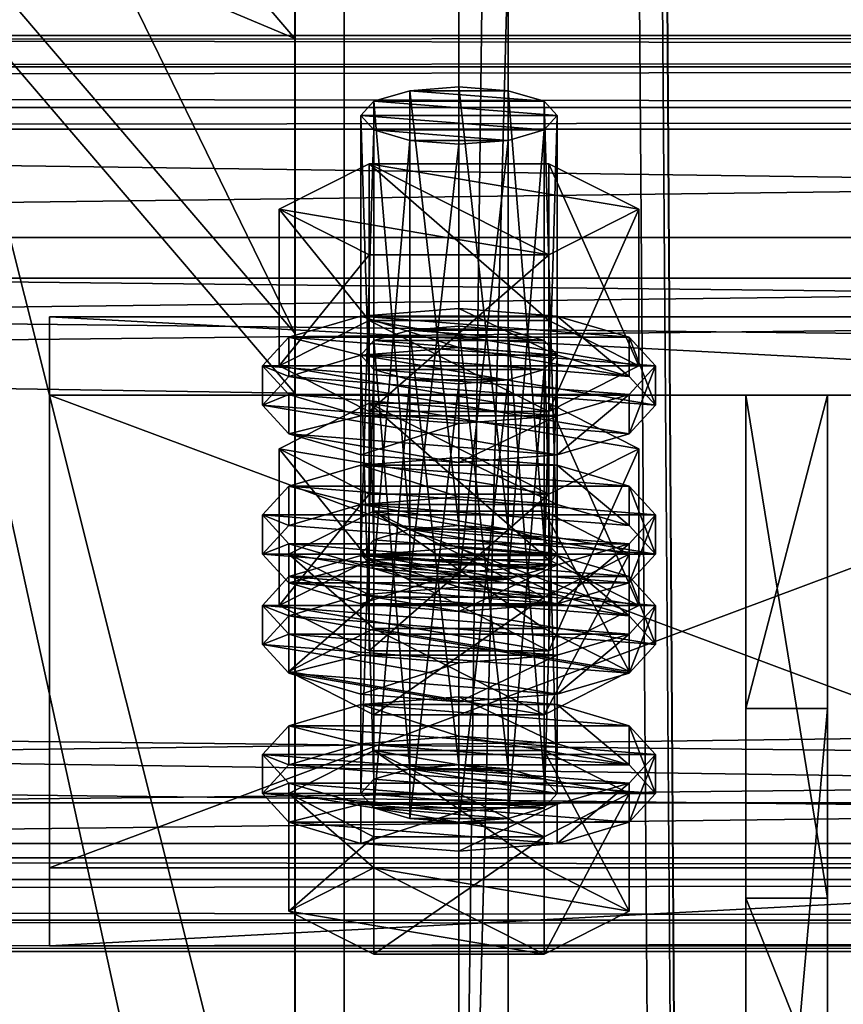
# Model space of a CAD drawing. Header units: millimetres. Extents: x 60485 to 71303, y 100 to 16900.
# Tile 613 of 656: x 65753 to 65803, y 13676 to 13736. Entities that reach past the tile are written whole.
import ezdxf

# ---------------------------------------------------------------- set-up
doc = ezdxf.new("R2010")
doc.units = ezdxf.units.MM
for name, color, linetype in [('1', 7, 'Continuous'), ('13', 7, 'Continuous'), ('3', 7, 'Continuous'), ('4', 7, 'Continuous'), ('6', 7, 'Continuous'), ('9', 7, 'Continuous')]:
    doc.layers.add(name, color=color, linetype=linetype)

msp = doc.modelspace()

# ---------------------------------------------------------------- meshes
at = {"layer": '1', "color": 7}
mesh = msp.add_polyface(dxfattribs=at)
corners = [(65802.5, 13681.998, 3995.532), (65802.5, 13712.697, 4095.944), (65797.5, 13712.697, 4095.944), (65797.5, 13681.998, 3995.532), (65802.5, 13693.568, 4101.795), (65797.5, 13693.568, 4101.795), (65802.5, 13637.109, 4019.726), (65797.5, 13637.109, 4019.726), (65802.5, 13631.259, 4000.589), (65797.5, 13631.259, 4000.589), (65802.5, 13669.511, 3988.893), (65797.5, 13669.511, 3988.893)]
mesh.append_faces([[corners[k] for k in face] for face in [(0, 2, 3, 3), (1, 5, 2, 2), (4, 7, 5, 5), (6, 9, 7, 7), (8, 11, 9, 9), (10, 3, 11, 11), (1, 6, 4, 4), (8, 0, 10, 10), (3, 9, 11, 11), (7, 2, 5, 5)]], dxfattribs={"vtx0": -1, "color": 7})
mesh.append_faces([[corners[k] for k in face] for face in [(6, 0, 8, 8), (9, 3, 7, 7)]], dxfattribs={"vtx0": -1, "vtx1": -1, "color": 7})
mesh.append_faces([[corners[k] for k in face] for face in [(6, 1, 0, 0), (7, 3, 2, 2)]], dxfattribs={"vtx0": -1, "vtx2": -1, "vtx3": -1, "color": 7})
mesh.append_faces([[corners[k] for k in face] for face in [(0, 1, 2, 2), (1, 4, 5, 5), (4, 6, 7, 7), (6, 8, 9, 9), (8, 10, 11, 11), (10, 0, 3, 3)]], dxfattribs={"vtx2": -1, "vtx3": -1, "color": 7})
at = {"layer": '13', "color": 20}
mesh = msp.add_polyface(dxfattribs=at)
corners = [(65780, 13728.019, 4058.845), (65777, 13728.254, 4059.614), (65777, 13701.478, 4067.8), (65774.804, 13728.897, 4061.714), (65774.804, 13702.12, 4069.9), (65774, 13729.774, 4064.583), (65774, 13702.997, 4072.769), (65774.804, 13730.651, 4067.452), (65774.804, 13703.874, 4075.638), (65777, 13731.293, 4069.552), (65777, 13704.516, 4077.738), (65780, 13731.528, 4070.32), (65780, 13704.751, 4078.507), (65783, 13728.254, 4059.614), (65785.196, 13728.897, 4061.714), (65786, 13729.774, 4064.583), (65785.196, 13730.651, 4067.452), (65783, 13731.293, 4069.552), (65785.485, 13721.274, 4057.247), (65774.515, 13721.274, 4057.247), (65774.515, 13711.711, 4060.171), (65769.03, 13724.052, 4066.332), (65769.03, 13714.489, 4069.256), (65774.515, 13726.829, 4075.417), (65774.515, 13717.266, 4078.341), (65785.485, 13717.266, 4078.341), (65785.485, 13711.711, 4060.171), (65769.608, 13712.735, 4063.518), (65768, 13714.489, 4069.256), (65768, 13712.098, 4069.987), (65769.608, 13710.344, 4064.249), (65769.608, 13716.243, 4074.993), (65769.608, 13713.852, 4075.724), (65774, 13717.527, 4079.194), (65774, 13715.137, 4079.925), (65780, 13717.997, 4080.731), (65780, 13715.607, 4081.462), (65774, 13711.45, 4059.317), (65786, 13711.45, 4059.317), (65790.392, 13712.735, 4063.518), (65792, 13714.489, 4069.256), (65790.392, 13716.243, 4074.993), (65790.392, 13713.852, 4075.724), (65792, 13712.098, 4069.987), (65790.392, 13710.344, 4064.249), (65777, 13713.636, 4011.798), (65783, 13713.636, 4011.798), (65774.804, 13714.278, 4013.898), (65785.196, 13714.278, 4013.898), (65774, 13715.155, 4016.767), (65786, 13715.155, 4016.767), (65774.804, 13716.032, 4019.636), (65785.196, 13716.032, 4019.636), (65777, 13716.674, 4021.736), (65783, 13716.674, 4021.736), (65780, 13716.909, 4022.505)]
mesh.append_faces([[corners[k] for k in face] for face in [(9, 12, 10, 10), (13, 1, 0, 0), (9, 17, 11, 11), (19, 22, 20, 20), (21, 24, 22, 22), (23, 25, 24, 24), (18, 21, 19, 19), (22, 26, 20, 20), (27, 29, 30, 30), (28, 32, 29, 29), (31, 34, 32, 32), (33, 36, 34, 34), (53, 54, 55, 55)]], dxfattribs={"vtx0": -1, "color": 20})
mesh.append_faces([[corners[k] for k in face] for face in [(1, 13, 3, 3), (3, 14, 5, 5), (5, 15, 7, 7), (7, 16, 9, 9), (21, 18, 23, 23), (24, 26, 22, 22), (37, 38, 27, 27), (27, 39, 28, 28), (28, 40, 31, 31), (31, 41, 33, 33), (36, 42, 34, 34), (34, 43, 32, 32), (32, 44, 29, 29), (45, 46, 47, 47), (47, 48, 49, 49), (49, 50, 51, 51), (51, 52, 53, 53)]], dxfattribs={"vtx0": -1, "vtx1": -1, "color": 20})
mesh.append_faces([[corners[k] for k in face] for face in [(0, 1, 2, 2), (1, 3, 4, 4), (3, 5, 6, 6), (5, 7, 8, 8), (7, 9, 10, 10), (9, 11, 12, 12), (18, 19, 20, 20), (19, 21, 22, 22), (21, 23, 24, 24), (27, 28, 29, 29), (28, 31, 32, 32), (31, 33, 34, 34), (33, 35, 36, 36)]], dxfattribs={"vtx2": -1, "vtx3": -1, "color": 20})
mesh = msp.add_polyface(dxfattribs=at)
corners = [(65786, 13729.774, 4064.583), (65785.196, 13728.897, 4061.714), (65785.196, 13702.12, 4069.9), (65783, 13728.254, 4059.614), (65783, 13701.478, 4067.8), (65780, 13728.019, 4058.845), (65780, 13701.243, 4067.031), (65780, 13731.528, 4070.32), (65783, 13731.293, 4069.552), (65783, 13704.516, 4077.738), (65780, 13704.751, 4078.507), (65785.196, 13730.651, 4067.452), (65785.196, 13703.874, 4075.638), (65786, 13702.997, 4072.769), (65774.804, 13728.897, 4061.714), (65774, 13729.774, 4064.583), (65774.804, 13730.651, 4067.452), (65777, 13731.293, 4069.552), (65790.97, 13724.052, 4066.332), (65785.485, 13721.274, 4057.247), (65785.485, 13711.711, 4060.171), (65790.97, 13714.489, 4069.256), (65774.515, 13711.711, 4060.171), (65774.515, 13726.829, 4075.417), (65785.485, 13726.829, 4075.417), (65785.485, 13717.266, 4078.341), (65774.515, 13717.266, 4078.341), (65792, 13714.489, 4069.256), (65790.392, 13712.735, 4063.518), (65790.392, 13710.344, 4064.249), (65792, 13712.098, 4069.987), (65780, 13717.997, 4080.731), (65786, 13717.527, 4079.194), (65786, 13715.137, 4079.925), (65780, 13715.607, 4081.462), (65790.392, 13716.243, 4074.993), (65790.392, 13713.852, 4075.724), (65769.608, 13712.735, 4063.518), (65786, 13711.45, 4059.317), (65768, 13714.489, 4069.256), (65769.608, 13716.243, 4074.993), (65774, 13717.527, 4079.194), (65774, 13715.137, 4079.925), (65769.608, 13713.852, 4075.724), (65783, 13713.636, 4011.798), (65777, 13713.636, 4011.798), (65780, 13713.401, 4011.03), (65774.804, 13714.278, 4013.898), (65785.196, 13714.278, 4013.898), (65774, 13715.155, 4016.767), (65786, 13715.155, 4016.767), (65774.804, 13716.032, 4019.636), (65785.196, 13716.032, 4019.636), (65777, 13716.674, 4021.736), (65783, 13716.674, 4021.736), (65774.515, 13712.211, 4027.602), (65790.97, 13709.433, 4018.517), (65785.485, 13712.211, 4027.602)]
mesh.append_faces([[corners[k] for k in face] for face in [(7, 9, 10, 10), (18, 20, 21, 21), (19, 22, 20, 20), (24, 21, 25, 25), (23, 18, 24, 24), (21, 26, 25, 25), (27, 29, 30, 30), (31, 33, 34, 34), (32, 36, 33, 33), (35, 30, 36, 36), (41, 32, 31, 31), (36, 34, 33, 33), (44, 45, 46, 46), (55, 56, 57, 57)]], dxfattribs={"vtx0": -1, "color": 20})
mesh.append_faces([[corners[k] for k in face] for face in [(14, 3, 1, 1), (15, 1, 0, 0), (16, 0, 11, 11), (17, 11, 8, 8), (23, 19, 18, 18), (26, 21, 20, 20), (37, 38, 28, 28), (39, 28, 27, 27), (40, 27, 35, 35), (41, 35, 32, 32), (42, 36, 30, 30), (43, 30, 29, 29), (47, 44, 48, 48), (49, 48, 50, 50), (51, 50, 52, 52), (53, 52, 54, 54)]], dxfattribs={"vtx0": -1, "vtx2": -1, "vtx3": -1, "color": 20})
mesh.append_faces([[corners[k] for k in face] for face in [(0, 1, 2, 2), (1, 3, 4, 4), (3, 5, 6, 6), (7, 8, 9, 9), (8, 11, 12, 12), (11, 0, 13, 13), (18, 19, 20, 20), (23, 24, 25, 25), (24, 18, 21, 21), (27, 28, 29, 29), (31, 32, 33, 33), (32, 35, 36, 36), (35, 27, 30, 30)]], dxfattribs={"vtx2": -1, "vtx3": -1, "color": 20})
mesh = msp.add_polyface(dxfattribs=at)
corners = [(65786, 13729.774, 4064.583), (65785.196, 13702.12, 4069.9), (65786, 13702.997, 4072.769), (65785.196, 13728.897, 4061.714), (65783, 13701.478, 4067.8), (65783, 13728.254, 4059.614), (65780, 13701.243, 4067.031), (65783, 13731.293, 4069.552), (65785.196, 13703.874, 4075.638), (65783, 13704.516, 4077.738), (65785.196, 13730.651, 4067.452), (65777, 13704.516, 4077.738), (65780, 13704.751, 4078.507), (65774, 13702.997, 4072.769), (65774.804, 13705.629, 4081.376), (65785.196, 13700.366, 4064.162), (65790.392, 13702.997, 4072.769), (65785.196, 13705.629, 4081.376), (65792, 13705.388, 4072.038), (65790.392, 13703.634, 4066.3), (65790.392, 13701.243, 4067.031), (65792, 13702.997, 4072.769), (65780, 13708.896, 4083.514), (65786, 13708.426, 4081.976), (65786, 13706.036, 4082.707), (65780, 13706.506, 4084.245), (65790.392, 13707.142, 4077.776), (65790.392, 13704.751, 4078.507), (65786, 13702.35, 4062.1), (65774, 13702.35, 4062.1), (65780, 13701.879, 4060.562), (65769.608, 13703.634, 4066.3), (65768, 13705.388, 4072.038), (65769.608, 13707.142, 4077.776), (65774, 13708.426, 4081.976), (65774, 13706.036, 4082.707), (65768, 13702.997, 4072.769), (65790.392, 13712.735, 4063.518), (65786, 13711.45, 4059.317), (65786, 13709.06, 4060.048), (65790.392, 13710.344, 4064.249), (65780, 13710.98, 4057.78), (65780, 13708.59, 4058.511), (65768, 13712.098, 4069.987), (65780, 13716.909, 4022.505), (65783, 13716.674, 4021.736), (65783, 13689.898, 4029.923), (65785.196, 13716.032, 4019.636), (65785.196, 13689.256, 4027.823), (65790.97, 13709.433, 4018.517), (65785.485, 13706.656, 4009.432), (65785.485, 13697.093, 4012.356), (65774.515, 13712.211, 4027.602), (65785.485, 13712.211, 4027.602), (65785.485, 13702.648, 4030.525), (65790.97, 13699.87, 4021.44), (65774, 13702.909, 4031.379), (65790.392, 13701.625, 4027.178), (65786, 13702.909, 4031.379), (65780, 13703.379, 4032.916)]
mesh.append_faces([[corners[k] for k in face] for face in [(0, 1, 2, 2), (3, 4, 1, 1), (5, 6, 4, 4), (7, 8, 9, 9), (10, 2, 8, 8), (9, 11, 12, 12), (14, 16, 17, 17), (18, 20, 21, 21), (22, 24, 25, 25), (23, 27, 24, 24), (26, 21, 27, 27), (28, 29, 30, 30), (34, 23, 22, 22), (24, 35, 25, 25), (37, 39, 40, 40), (38, 42, 39, 39), (53, 55, 54, 54), (56, 58, 59, 59)]], dxfattribs={"vtx0": -1, "color": 20})
mesh.append_faces([[corners[k] for k in face] for face in [(11, 9, 8, 8), (11, 8, 2, 2), (13, 2, 1, 1), (14, 15, 16, 16), (31, 28, 19, 19), (32, 19, 18, 18), (33, 18, 26, 26), (34, 26, 23, 23), (35, 24, 27, 27), (35, 27, 21, 21), (36, 21, 20, 20), (43, 40, 39, 39), (52, 50, 49, 49), (56, 57, 58, 58)]], dxfattribs={"vtx0": -1, "vtx2": -1, "vtx3": -1, "color": 20})
mesh.append_faces([[corners[k] for k in face] for face in [(18, 19, 20, 20), (22, 23, 24, 24), (23, 26, 27, 27), (26, 18, 21, 21), (37, 38, 39, 39), (38, 41, 42, 42), (44, 45, 46, 46), (45, 47, 48, 48), (49, 50, 51, 51), (52, 53, 54, 54), (53, 49, 55, 55)]], dxfattribs={"vtx2": -1, "vtx3": -1, "color": 20})
mesh = msp.add_polyface(dxfattribs=at)
corners = [(65780, 13728.019, 4058.845), (65777, 13701.478, 4067.8), (65780, 13701.243, 4067.031), (65777, 13728.254, 4059.614), (65774.804, 13702.12, 4069.9), (65774.804, 13728.897, 4061.714), (65774, 13702.997, 4072.769), (65774, 13729.774, 4064.583), (65774.804, 13703.874, 4075.638), (65774.804, 13730.651, 4067.452), (65777, 13704.516, 4077.738), (65786, 13702.997, 4072.769), (65783, 13701.478, 4067.8), (65769.608, 13702.997, 4072.769), (65785.196, 13700.366, 4064.162), (65774.804, 13705.629, 4081.376), (65774, 13702.35, 4062.1), (65769.608, 13703.634, 4066.3), (65769.608, 13701.243, 4067.031), (65768, 13705.388, 4072.038), (65768, 13702.997, 4072.769), (65769.608, 13707.142, 4077.776), (65769.608, 13704.751, 4078.507), (65774, 13708.426, 4081.976), (65774, 13706.036, 4082.707), (65780, 13708.896, 4083.514), (65780, 13706.506, 4084.245), (65786, 13702.35, 4062.1), (65790.392, 13703.634, 4066.3), (65792, 13705.388, 4072.038), (65790.392, 13707.142, 4077.776), (65792, 13702.997, 4072.769), (65780, 13710.98, 4057.78), (65774, 13711.45, 4059.317), (65774, 13709.06, 4060.048), (65780, 13708.59, 4058.511), (65769.608, 13712.735, 4063.518), (65769.608, 13710.344, 4064.249), (65786, 13711.45, 4059.317), (65768, 13712.098, 4069.987), (65786, 13709.06, 4060.048), (65774, 13715.155, 4016.767), (65774.804, 13716.032, 4019.636), (65774.804, 13689.256, 4027.823), (65777, 13716.674, 4021.736), (65777, 13689.898, 4029.923), (65780, 13716.909, 4022.505), (65780, 13690.133, 4030.692), (65774.515, 13706.656, 4009.432), (65769.03, 13709.433, 4018.517), (65769.03, 13699.87, 4021.44), (65774.515, 13712.211, 4027.602), (65774.515, 13702.648, 4030.525), (65785.485, 13702.648, 4030.525), (65785.485, 13706.656, 4009.432), (65774, 13702.909, 4031.379), (65780, 13703.379, 4032.916), (65780, 13700.988, 4033.647), (65769.608, 13701.625, 4027.178), (65790.392, 13701.625, 4027.178)]
mesh.append_faces([[corners[k] for k in face] for face in [(0, 1, 2, 2), (3, 4, 1, 1), (5, 6, 4, 4), (7, 8, 6, 6), (9, 10, 8, 8), (17, 20, 18, 18), (19, 22, 20, 20), (21, 24, 22, 22), (23, 26, 24, 24), (32, 34, 35, 35), (33, 37, 34, 34), (38, 33, 32, 32), (37, 35, 34, 34), (49, 52, 50, 50), (51, 53, 52, 52), (54, 49, 48, 48)]], dxfattribs={"vtx0": -1, "color": 20})
mesh.append_faces([[corners[k] for k in face] for face in [(10, 11, 8, 8), (8, 11, 6, 6), (6, 12, 4, 4), (13, 14, 15, 15), (16, 27, 17, 17), (17, 28, 19, 19), (19, 29, 21, 21), (21, 30, 23, 23), (24, 31, 22, 22), (22, 31, 20, 20), (39, 40, 37, 37), (49, 54, 51, 51), (58, 59, 55, 55)]], dxfattribs={"vtx0": -1, "vtx1": -1, "color": 20})
mesh.append_faces([[corners[k] for k in face] for face in [(37, 40, 35, 35)]], dxfattribs={"vtx0": -1, "vtx2": -1, "vtx3": -1, "color": 20})
mesh.append_faces([[corners[k] for k in face] for face in [(16, 17, 18, 18), (17, 19, 20, 20), (19, 21, 22, 22), (21, 23, 24, 24), (23, 25, 26, 26), (32, 33, 34, 34), (33, 36, 37, 37), (41, 42, 43, 43), (42, 44, 45, 45), (44, 46, 47, 47), (48, 49, 50, 50), (49, 51, 52, 52), (55, 56, 57, 57)]], dxfattribs={"vtx2": -1, "vtx3": -1, "color": 20})
mesh = msp.add_polyface(dxfattribs=at)
corners = [(65774, 13702.997, 4072.769), (65785.196, 13702.12, 4069.9), (65783, 13701.478, 4067.8), (65790.392, 13702.997, 4072.769), (65785.196, 13700.366, 4064.162), (65785.196, 13693.194, 4066.355), (65790.392, 13695.825, 4074.962), (65774.804, 13693.194, 4066.355), (65774.804, 13705.629, 4081.376), (65785.196, 13705.629, 4081.376), (65785.196, 13698.456, 4083.569), (65774.804, 13698.456, 4083.569), (65790.392, 13703.634, 4066.3), (65786, 13702.35, 4062.1), (65786, 13699.959, 4062.831), (65790.392, 13701.243, 4067.031), (65780, 13701.879, 4060.562), (65780, 13699.489, 4061.293), (65769.608, 13701.243, 4067.031), (65786, 13715.155, 4016.767), (65785.196, 13714.278, 4013.898), (65785.196, 13687.501, 4022.085), (65783, 13713.636, 4011.798), (65783, 13686.859, 4019.985), (65780, 13713.401, 4011.03), (65780, 13686.624, 4019.216), (65780, 13716.909, 4022.505), (65783, 13689.898, 4029.923), (65780, 13690.133, 4030.692), (65783, 13716.674, 4021.736), (65785.196, 13689.256, 4027.823), (65785.196, 13716.032, 4019.636), (65786, 13688.379, 4024.954), (65790.97, 13709.433, 4018.517), (65785.485, 13697.093, 4012.356), (65790.97, 13699.87, 4021.44), (65785.485, 13706.656, 4009.432), (65774.515, 13697.093, 4012.356), (65774.515, 13702.648, 4030.525), (65785.485, 13702.648, 4030.525), (65792, 13699.87, 4021.44), (65790.392, 13698.116, 4015.703), (65790.392, 13695.725, 4016.434), (65792, 13697.48, 4022.171), (65786, 13696.832, 4011.502), (65786, 13694.441, 4012.233), (65780, 13696.362, 4009.965), (65780, 13693.971, 4010.696), (65780, 13703.379, 4032.916), (65786, 13702.909, 4031.379), (65786, 13700.518, 4032.11), (65780, 13700.988, 4033.647), (65790.392, 13701.625, 4027.178), (65790.392, 13699.234, 4027.909), (65769.608, 13698.116, 4015.703), (65768, 13699.87, 4021.44), (65769.608, 13701.625, 4027.178), (65774, 13700.518, 4032.11), (65769.608, 13699.234, 4027.909), (65768, 13697.48, 4022.171)]
mesh.append_faces([[corners[k] for k in face] for face in [(3, 5, 6, 6), (4, 7, 5, 5), (9, 6, 10, 10), (6, 11, 10, 10), (12, 14, 15, 15), (13, 17, 14, 14), (26, 27, 28, 28), (29, 30, 27, 27), (31, 32, 30, 30), (33, 34, 35, 35), (36, 37, 34, 34), (35, 38, 39, 39), (40, 42, 43, 43), (41, 45, 42, 42), (48, 50, 51, 51), (49, 53, 50, 50), (52, 43, 53, 53), (53, 51, 50, 50)]], dxfattribs={"vtx0": -1, "color": 20})
mesh.append_faces([[corners[k] for k in face] for face in [(0, 1, 2, 2), (11, 6, 5, 5), (18, 15, 14, 14), (38, 35, 34, 34), (54, 44, 41, 41), (55, 41, 40, 40), (56, 40, 52, 52), (57, 53, 43, 43), (58, 43, 42, 42), (59, 42, 45, 45)]], dxfattribs={"vtx0": -1, "vtx2": -1, "vtx3": -1, "color": 20})
mesh.append_faces([[corners[k] for k in face] for face in [(3, 4, 5, 5), (8, 9, 10, 10), (9, 3, 6, 6), (12, 13, 14, 14), (13, 16, 17, 17), (19, 20, 21, 21), (20, 22, 23, 23), (22, 24, 25, 25), (31, 19, 32, 32), (40, 41, 42, 42), (41, 44, 45, 45), (44, 46, 47, 47), (48, 49, 50, 50), (49, 52, 53, 53), (52, 40, 43, 43)]], dxfattribs={"vtx2": -1, "vtx3": -1, "color": 20})
mesh = msp.add_polyface(dxfattribs=at)
corners = [(65774.804, 13702.12, 4069.9), (65783, 13701.478, 4067.8), (65777, 13701.478, 4067.8), (65780, 13701.243, 4067.031), (65785.196, 13700.366, 4064.162), (65774.804, 13700.366, 4064.162), (65774.804, 13693.194, 4066.355), (65769.608, 13702.997, 4072.769), (65769.608, 13695.825, 4074.962), (65774.804, 13705.629, 4081.376), (65774.804, 13698.456, 4083.569), (65785.196, 13698.456, 4083.569), (65785.196, 13693.194, 4066.355), (65780, 13701.879, 4060.562), (65774, 13702.35, 4062.1), (65774, 13699.959, 4062.831), (65780, 13699.489, 4061.293), (65769.608, 13701.243, 4067.031), (65768, 13702.997, 4072.769), (65790.392, 13701.243, 4067.031), (65786, 13699.959, 4062.831), (65780, 13713.401, 4011.03), (65777, 13713.636, 4011.798), (65777, 13686.859, 4019.985), (65774.804, 13714.278, 4013.898), (65774.804, 13687.501, 4022.085), (65774, 13715.155, 4016.767), (65774, 13688.379, 4024.954), (65774.804, 13716.032, 4019.636), (65777, 13689.898, 4029.923), (65774.804, 13689.256, 4027.823), (65777, 13716.674, 4021.736), (65780, 13690.133, 4030.692), (65785.485, 13706.656, 4009.432), (65774.515, 13706.656, 4009.432), (65774.515, 13697.093, 4012.356), (65769.03, 13699.87, 4021.44), (65774.515, 13702.648, 4030.525), (65785.485, 13697.093, 4012.356), (65780, 13696.362, 4009.965), (65774, 13696.832, 4011.502), (65774, 13694.441, 4012.233), (65769.608, 13698.116, 4015.703), (65769.608, 13695.725, 4016.434), (65768, 13699.87, 4021.44), (65768, 13697.48, 4022.171), (65769.608, 13701.625, 4027.178), (65769.608, 13699.234, 4027.909), (65774, 13702.909, 4031.379), (65774, 13700.518, 4032.11), (65780, 13700.988, 4033.647), (65786, 13696.832, 4011.502), (65790.392, 13698.116, 4015.703), (65792, 13699.87, 4021.44), (65790.392, 13699.234, 4027.909), (65792, 13697.48, 4022.171), (65790.392, 13695.725, 4016.434), (65786, 13694.441, 4012.233)]
mesh.append_faces([[corners[k] for k in face] for face in [(2, 1, 3, 3), (5, 8, 6, 6), (7, 10, 8, 8), (9, 11, 10, 10), (4, 7, 5, 5), (13, 15, 16, 16), (14, 17, 15, 15), (15, 20, 16, 16), (28, 29, 30, 30), (31, 32, 29, 29), (34, 36, 35, 35), (36, 38, 35, 35), (40, 43, 41, 41), (42, 45, 43, 43), (44, 47, 45, 45), (46, 49, 47, 47), (48, 50, 49, 49), (51, 40, 39, 39)]], dxfattribs={"vtx0": -1, "color": 20})
mesh.append_faces([[corners[k] for k in face] for face in [(0, 1, 2, 2), (10, 12, 8, 8), (18, 19, 17, 17), (17, 20, 15, 15), (37, 38, 36, 36), (40, 51, 42, 42), (42, 52, 44, 44), (44, 53, 46, 46), (50, 54, 49, 49), (49, 55, 47, 47), (47, 56, 45, 45), (45, 57, 43, 43)]], dxfattribs={"vtx0": -1, "vtx1": -1, "color": 20})
mesh.append_faces([[corners[k] for k in face] for face in [(4, 5, 6, 6), (5, 7, 8, 8), (7, 9, 10, 10), (13, 14, 15, 15), (21, 22, 23, 23), (22, 24, 25, 25), (24, 26, 27, 27), (33, 34, 35, 35), (39, 40, 41, 41), (40, 42, 43, 43), (42, 44, 45, 45), (44, 46, 47, 47), (46, 48, 49, 49)]], dxfattribs={"vtx2": -1, "vtx3": -1, "color": 20})
mesh = msp.add_polyface(dxfattribs=at)
corners = [(65769.608, 13695.825, 4074.962), (65785.196, 13693.194, 4066.355), (65774.804, 13693.194, 4066.355), (65780, 13713.401, 4011.03), (65777, 13686.859, 4019.985), (65780, 13686.624, 4019.216), (65777, 13713.636, 4011.798), (65774.804, 13687.501, 4022.085), (65774.804, 13714.278, 4013.898), (65774, 13688.379, 4024.954), (65774, 13715.155, 4016.767), (65774.804, 13689.256, 4027.823), (65777, 13689.898, 4029.923), (65786, 13688.379, 4024.954), (65785.196, 13687.501, 4022.085), (65783, 13686.859, 4019.985), (65785.196, 13685.747, 4016.347), (65774.804, 13685.747, 4016.347), (65774.804, 13678.575, 4018.54), (65769.608, 13688.379, 4024.954), (65769.608, 13681.206, 4027.147), (65774.804, 13691.01, 4033.561), (65774.804, 13683.838, 4035.753), (65785.196, 13683.838, 4035.753), (65785.196, 13678.575, 4018.54), (65780, 13687.261, 4012.747), (65774, 13687.731, 4014.285), (65774, 13685.34, 4015.016), (65780, 13684.87, 4013.478), (65769.608, 13689.015, 4018.485), (65769.608, 13686.624, 4019.216), (65768, 13690.769, 4024.223), (65768, 13688.379, 4024.954), (65769.608, 13692.524, 4029.961), (65769.608, 13690.133, 4030.692), (65774, 13693.808, 4034.161), (65774, 13691.417, 4034.892), (65780, 13694.278, 4035.699), (65780, 13691.887, 4036.429), (65786, 13687.731, 4014.285), (65790.392, 13689.015, 4018.485), (65792, 13690.769, 4024.223), (65790.392, 13692.524, 4029.961), (65790.392, 13690.133, 4030.692), (65792, 13688.379, 4024.954), (65790.392, 13686.624, 4019.216), (65786, 13685.34, 4015.016), (65780, 13696.362, 4009.965), (65774, 13694.441, 4012.233), (65780, 13693.971, 4010.696), (65769.608, 13695.725, 4016.434), (65786, 13694.441, 4012.233)]
mesh.append_faces([[corners[k] for k in face] for face in [(0, 1, 2, 2), (3, 4, 5, 5), (6, 7, 4, 4), (8, 9, 7, 7), (10, 11, 9, 9), (17, 20, 18, 18), (19, 22, 20, 20), (21, 23, 22, 22), (16, 19, 17, 17), (20, 24, 18, 18), (25, 27, 28, 28), (26, 30, 27, 27), (29, 32, 30, 30), (31, 34, 32, 32), (33, 36, 34, 34), (35, 38, 36, 36), (47, 48, 49, 49), (50, 49, 48, 48)]], dxfattribs={"vtx0": -1, "color": 20})
mesh.append_faces([[corners[k] for k in face] for face in [(12, 13, 11, 11), (11, 13, 9, 9), (9, 14, 7, 7), (7, 15, 4, 4), (19, 16, 21, 21), (22, 24, 20, 20), (26, 39, 29, 29), (29, 40, 31, 31), (31, 41, 33, 33), (33, 42, 35, 35), (38, 43, 36, 36), (36, 43, 34, 34), (34, 44, 32, 32), (32, 45, 30, 30), (30, 46, 27, 27)]], dxfattribs={"vtx0": -1, "vtx1": -1, "color": 20})
mesh.append_faces([[corners[k] for k in face] for face in [(50, 51, 49, 49)]], dxfattribs={"vtx0": -1, "vtx2": -1, "vtx3": -1, "color": 20})
mesh.append_faces([[corners[k] for k in face] for face in [(16, 17, 18, 18), (17, 19, 20, 20), (19, 21, 22, 22), (25, 26, 27, 27), (26, 29, 30, 30), (29, 31, 32, 32), (31, 33, 34, 34), (33, 35, 36, 36), (35, 37, 38, 38)]], dxfattribs={"vtx2": -1, "vtx3": -1, "color": 20})
mesh = msp.add_polyface(dxfattribs=at)
corners = [(65786, 13715.155, 4016.767), (65785.196, 13687.501, 4022.085), (65786, 13688.379, 4024.954), (65785.196, 13714.278, 4013.898), (65783, 13686.859, 4019.985), (65783, 13713.636, 4011.798), (65780, 13686.624, 4019.216), (65783, 13689.898, 4029.923), (65777, 13689.898, 4029.923), (65780, 13690.133, 4030.692), (65785.196, 13689.256, 4027.823), (65774, 13688.379, 4024.954), (65774.804, 13687.501, 4022.085), (65777, 13686.859, 4019.985), (65790.392, 13688.379, 4024.954), (65785.196, 13685.747, 4016.347), (65785.196, 13678.575, 4018.54), (65790.392, 13681.206, 4027.147), (65774.804, 13678.575, 4018.54), (65774.804, 13691.01, 4033.561), (65785.196, 13691.01, 4033.561), (65785.196, 13683.838, 4035.753), (65774.804, 13683.838, 4035.753), (65792, 13690.769, 4024.223), (65790.392, 13689.015, 4018.485), (65790.392, 13686.624, 4019.216), (65792, 13688.379, 4024.954), (65786, 13687.731, 4014.285), (65786, 13685.34, 4015.016), (65780, 13687.261, 4012.747), (65780, 13684.87, 4013.478), (65780, 13694.278, 4035.699), (65786, 13693.808, 4034.161), (65786, 13691.417, 4034.892), (65780, 13691.887, 4036.429), (65790.392, 13692.524, 4029.961), (65790.392, 13690.133, 4030.692), (65774, 13687.731, 4014.285), (65769.608, 13689.015, 4018.485), (65768, 13690.769, 4024.223), (65769.608, 13692.524, 4029.961), (65774, 13693.808, 4034.161), (65769.608, 13690.133, 4030.692), (65768, 13688.379, 4024.954), (65769.608, 13686.624, 4019.216), (65774, 13685.34, 4015.016), (65786, 13696.832, 4011.502), (65780, 13693.971, 4010.696), (65786, 13694.441, 4012.233)]
mesh.append_faces([[corners[k] for k in face] for face in [(0, 1, 2, 2), (3, 4, 1, 1), (5, 6, 4, 4), (7, 8, 9, 9), (13, 4, 6, 6), (14, 16, 17, 17), (15, 18, 16, 16), (20, 17, 21, 21), (19, 14, 20, 20), (17, 22, 21, 21), (23, 25, 26, 26), (24, 28, 25, 25), (27, 30, 28, 28), (31, 33, 34, 34), (32, 36, 33, 33), (35, 26, 36, 36), (27, 37, 29, 29), (41, 32, 31, 31), (36, 34, 33, 33), (45, 28, 30, 30), (46, 47, 48, 48)]], dxfattribs={"vtx0": -1, "color": 20})
mesh.append_faces([[corners[k] for k in face] for face in [(8, 7, 10, 10), (8, 10, 2, 2), (11, 2, 1, 1), (12, 1, 4, 4), (19, 15, 14, 14), (22, 17, 16, 16), (38, 27, 24, 24), (39, 24, 23, 23), (40, 23, 35, 35), (41, 35, 32, 32), (42, 36, 26, 26), (43, 26, 25, 25), (44, 25, 28, 28)]], dxfattribs={"vtx0": -1, "vtx2": -1, "vtx3": -1, "color": 20})
mesh.append_faces([[corners[k] for k in face] for face in [(14, 15, 16, 16), (19, 20, 21, 21), (20, 14, 17, 17), (23, 24, 25, 25), (24, 27, 28, 28), (27, 29, 30, 30), (31, 32, 33, 33), (32, 35, 36, 36), (35, 23, 26, 26)]], dxfattribs={"vtx2": -1, "vtx3": -1, "color": 20})
at = {"layer": '3', "color": 91}
mesh = msp.add_polyface(dxfattribs=at)
corners = [(65773, 16854.959, 2970.03), (65773, 16738.421, 2970.03), (65773, 8515, 5484.182), (65773, 8515, 5561.563), (65773, 16854.959, 3011.782), (65827, 8515, 5561.563), (65827, 16854.959, 3011.782), (65827, 16738.421, 2970.03), (65827, 16854.959, 2970.03), (65827, 8515, 5484.182), (65830, 8515, 5564.7), (65830, 8515, 5481.045), (65770, 8515, 5481.045), (65770, 8515, 5564.7), (65770, 16854.959, 3014.919), (65830, 16854.959, 3014.919), (65830, 16854.959, 2970.03), (65770, 16854.959, 2970.03), (65770, 16728.16, 2970.03), (65830, 16728.16, 2970.03)]
mesh.append_faces([[corners[k] for k in face] for face in [(1, 4, 0, 0), (3, 1, 2, 2), (3, 6, 4, 4), (7, 5, 9, 9), (6, 7, 8, 8), (1, 9, 2, 2), (10, 14, 15, 15), (16, 6, 8, 8), (0, 14, 17, 17), (18, 13, 12, 12), (14, 18, 17, 17), (19, 12, 11, 11), (19, 15, 16, 16), (10, 19, 11, 11), (7, 16, 8, 8), (17, 1, 0, 0)]], dxfattribs={"vtx0": -1, "color": 91})
mesh.append_faces([[corners[k] for k in face] for face in [(4, 1, 3, 3), (5, 7, 6, 6), (10, 5, 13, 13), (5, 11, 9, 9), (9, 11, 2, 2), (13, 3, 12, 12), (3, 13, 5, 5), (12, 2, 11, 11), (14, 4, 15, 15), (15, 6, 16, 16), (13, 18, 14, 14), (15, 19, 10, 10), (19, 7, 18, 18), (18, 1, 17, 17), (1, 18, 7, 7)]], dxfattribs={"vtx0": -1, "vtx1": -1, "color": 91})
mesh.append_faces([[corners[k] for k in face] for face in [(5, 10, 11, 11), (12, 3, 2, 2), (14, 0, 4, 4), (15, 4, 6, 6), (7, 19, 16, 16)]], dxfattribs={"vtx0": -1, "vtx2": -1, "vtx3": -1, "color": 91})
mesh.append_faces([[corners[k] for k in face] for face in [(3, 5, 6, 6), (1, 7, 9, 9), (10, 13, 14, 14), (19, 18, 12, 12)]], dxfattribs={"vtx2": -1, "vtx3": -1, "color": 91})
mesh = msp.add_polyface(dxfattribs=at)
corners = [(65699.281, 13713.93, 3894.707), (65741.073, 13746.633, 3884.709), (65769.992, 13712.835, 3895.042), (65769.992, 13631.291, 3919.973), (65741.073, 13768.269, 3955.476), (65769.992, 13734.471, 3965.809), (65699.281, 13735.566, 3965.474), (65769.992, 13652.926, 3990.739), (65696.959, 13711.237, 3892.394), (65696.959, 13734.626, 3968.898), (65769.992, 13649.273, 3994.993), (65769.992, 13625.883, 3918.489), (65743.395, 13770.963, 3957.789), (65769.992, 13739.878, 3967.293), (65743.395, 13747.573, 3881.285), (65769.992, 13716.488, 3890.788)]
mesh.append_faces([[corners[k] for k in face] for face in [(0, 2, 3, 3), (1, 5, 2, 2), (4, 7, 5, 5), (6, 3, 7, 7), (8, 10, 11, 11), (9, 13, 10, 10), (12, 15, 13, 13), (14, 11, 15, 15)]], dxfattribs={"vtx0": -1, "color": 91})
mesh.append_faces([[corners[k] for k in face] for face in [(9, 6, 12, 12), (6, 8, 0, 0), (0, 8, 1, 1), (12, 4, 14, 14), (4, 12, 6, 6), (14, 1, 8, 8), (11, 3, 15, 15), (3, 10, 7, 7), (7, 10, 5, 5), (15, 2, 13, 13), (2, 15, 3, 3), (13, 5, 10, 10)]], dxfattribs={"vtx0": -1, "vtx1": -1, "color": 91})
mesh.append_faces([[corners[k] for k in face] for face in [(6, 9, 8, 8), (14, 4, 1, 1), (3, 11, 10, 10), (13, 2, 5, 5)]], dxfattribs={"vtx0": -1, "vtx2": -1, "vtx3": -1, "color": 91})
mesh.append_faces([[corners[k] for k in face] for face in [(0, 1, 2, 2), (1, 4, 5, 5), (4, 6, 7, 7), (6, 0, 3, 3), (8, 9, 10, 10), (9, 12, 13, 13), (12, 14, 15, 15), (14, 8, 11, 11)]], dxfattribs={"vtx2": -1, "vtx3": -1, "color": 91})
mesh = msp.add_polyface(dxfattribs=at)
corners = [(65845, 13679.074, 3985.969), (65755, 13679.074, 3985.969), (65755, 13712.697, 4095.944), (65845, 13712.697, 4095.944), (65755, 13683.855, 3984.507), (65755, 13717.478, 4094.482), (65845, 13683.855, 3984.507), (65845, 13717.478, 4094.482)]
mesh.append_faces([[corners[k] for k in face] for face in [(0, 2, 3, 3), (1, 5, 2, 2), (4, 7, 5, 5), (6, 3, 7, 7), (1, 6, 4, 4), (3, 5, 7, 7)]], dxfattribs={"vtx0": -1, "color": 91})
mesh.append_faces([[corners[k] for k in face] for face in [(0, 1, 2, 2), (1, 4, 5, 5), (4, 6, 7, 7), (6, 0, 3, 3), (1, 0, 6, 6), (3, 2, 5, 5)]], dxfattribs={"vtx2": -1, "vtx3": -1, "color": 91})
at = {"layer": '4', "color": 171}
mesh = msp.add_polyface(dxfattribs=at)
corners = [(65817, 13638.086, 3914.76), (65783, 13638.086, 3914.76), (65783, 15154.974, 3030.03), (65817, 15154.974, 3030.03), (65783, 13863.34, 3845.893), (65783, 15262.155, 3030.03), (65817, 13863.34, 3845.893), (65817, 15262.155, 3030.03), (65820, 13625.572, 3918.585), (65820, 13875.854, 3842.067), (65820, 15268.11, 3030.03), (65820, 15149.019, 3030.03), (65780, 13875.854, 3842.067), (65780, 15268.11, 3030.03), (65780, 13625.572, 3918.585), (65780, 15149.019, 3030.03)]
mesh.append_faces([[corners[k] for k in face] for face in [(0, 2, 3, 3), (1, 5, 2, 2), (4, 7, 5, 5), (6, 3, 7, 7), (8, 10, 11, 11), (9, 13, 10, 10), (12, 15, 13, 13), (14, 11, 15, 15)]], dxfattribs={"vtx0": -1, "color": 171})
mesh.append_faces([[corners[k] for k in face] for face in [(9, 6, 12, 12), (6, 8, 0, 0), (0, 8, 1, 1), (12, 4, 14, 14), (4, 12, 6, 6), (14, 1, 8, 8), (11, 3, 15, 15), (3, 10, 7, 7), (7, 10, 5, 5), (15, 2, 13, 13), (2, 15, 3, 3), (13, 5, 10, 10)]], dxfattribs={"vtx0": -1, "vtx1": -1, "color": 171})
mesh.append_faces([[corners[k] for k in face] for face in [(6, 9, 8, 8), (14, 4, 1, 1), (3, 11, 10, 10), (13, 2, 5, 5)]], dxfattribs={"vtx0": -1, "vtx2": -1, "vtx3": -1, "color": 171})
mesh.append_faces([[corners[k] for k in face] for face in [(0, 1, 2, 2), (1, 4, 5, 5), (4, 6, 7, 7), (6, 0, 3, 3), (8, 9, 10, 10), (9, 12, 13, 13), (12, 14, 15, 15), (14, 8, 11, 11)]], dxfattribs={"vtx2": -1, "vtx3": -1, "color": 171})
at = {"layer": '6', "color": 2}
mesh = msp.add_polyface(dxfattribs=at)
corners = [(65827, 8555, 2973.03), (65773, 8555, 2973.03), (65773, 16718.348, 2973.03), (65827, 16718.348, 2973.03), (65773, 8555, 3027.03), (65773, 16541.721, 3027.03), (65827, 8555, 3027.03), (65827, 16541.721, 3027.03), (65830, 8555, 2970.03), (65830, 8555, 3030.03), (65830, 16531.909, 3030.03), (65830, 16728.16, 2970.03), (65770, 8555, 3030.03), (65770, 16531.909, 3030.03), (65770, 8555, 2970.03), (65770, 16728.16, 2970.03)]
mesh.append_faces([[corners[k] for k in face] for face in [(0, 2, 3, 3), (1, 5, 2, 2), (4, 7, 5, 5), (6, 3, 7, 7), (8, 10, 11, 11), (9, 13, 10, 10), (12, 15, 13, 13), (14, 11, 15, 15)]], dxfattribs={"vtx0": -1, "color": 2})
mesh.append_faces([[corners[k] for k in face] for face in [(9, 6, 12, 12), (6, 8, 0, 0), (0, 8, 1, 1), (12, 4, 14, 14), (4, 12, 6, 6), (14, 1, 8, 8), (11, 3, 15, 15), (3, 10, 7, 7), (7, 10, 5, 5), (15, 2, 13, 13), (2, 15, 3, 3), (13, 5, 10, 10)]], dxfattribs={"vtx0": -1, "vtx1": -1, "color": 2})
mesh.append_faces([[corners[k] for k in face] for face in [(6, 9, 8, 8), (14, 4, 1, 1), (3, 11, 10, 10), (13, 2, 5, 5)]], dxfattribs={"vtx0": -1, "vtx2": -1, "vtx3": -1, "color": 2})
mesh.append_faces([[corners[k] for k in face] for face in [(0, 1, 2, 2), (1, 4, 5, 5), (4, 6, 7, 7), (6, 0, 3, 3), (8, 9, 10, 10), (9, 12, 13, 13), (12, 14, 15, 15), (14, 8, 11, 11)]], dxfattribs={"vtx2": -1, "vtx3": -1, "color": 2})
at = {"layer": '9', "color": 243}
mesh = msp.add_polyface(dxfattribs=at)
corners = [(62900, 13730.268, 3975.544), (62900, 13685.323, 3989.292), (66100, 13685.323, 3989.292), (66100, 13730.268, 3975.544), (62900, 13719.839, 4102.131), (66100, 13719.839, 4102.131), (62900, 13684.457, 4112.953), (66100, 13684.457, 4112.953), (62900, 13680.655, 4100.522), (66100, 13680.655, 4100.522), (62900, 13678.742, 4101.107), (66100, 13678.742, 4101.107), (62900, 13683.13, 4115.451), (66100, 13683.13, 4115.451), (62900, 13722.337, 4103.458), (66100, 13722.337, 4103.458), (62900, 13687.821, 3990.619), (66100, 13687.821, 3990.619), (62900, 13728.94, 3978.041), (66100, 13728.94, 3978.041), (62900, 13732.743, 3990.473), (66100, 13732.743, 3990.473), (62900, 13734.655, 3989.888), (66100, 13734.655, 3989.888)]
mesh.append_faces([[corners[k] for k in face] for face in [(0, 2, 3, 3), (1, 5, 2, 2), (4, 7, 5, 5), (6, 9, 7, 7), (8, 11, 9, 9), (10, 13, 11, 11), (12, 15, 13, 13), (14, 17, 15, 15), (16, 19, 17, 17), (18, 21, 19, 19), (20, 23, 21, 21), (22, 3, 23, 23), (20, 0, 22, 22), (8, 12, 10, 10), (11, 7, 9, 9), (3, 21, 23, 23)]], dxfattribs={"vtx0": -1, "color": 243})
mesh.append_faces([[corners[k] for k in face] for face in [(0, 16, 1, 1), (16, 0, 18, 18), (18, 0, 20, 20), (12, 6, 14, 14), (14, 1, 16, 16), (2, 19, 3, 3), (19, 2, 17, 17), (17, 2, 15, 15), (15, 5, 13, 13), (13, 7, 11, 11), (21, 3, 19, 19)]], dxfattribs={"vtx0": -1, "vtx1": -1, "color": 243})
mesh.append_faces([[corners[k] for k in face] for face in [(12, 8, 6, 6), (14, 6, 4, 4), (14, 4, 1, 1), (15, 2, 5, 5), (13, 5, 7, 7)]], dxfattribs={"vtx0": -1, "vtx2": -1, "vtx3": -1, "color": 243})
mesh.append_faces([[corners[k] for k in face] for face in [(0, 1, 2, 2), (1, 4, 5, 5), (4, 6, 7, 7), (6, 8, 9, 9), (8, 10, 11, 11), (10, 12, 13, 13), (12, 14, 15, 15), (14, 16, 17, 17), (16, 18, 19, 19), (18, 20, 21, 21), (20, 22, 23, 23), (22, 0, 3, 3)]], dxfattribs={"vtx2": -1, "vtx3": -1, "color": 243})
mesh = msp.add_polyface(dxfattribs=at)
corners = [(65500, 13730.268, 3975.544), (65500, 13685.323, 3989.292), (68700, 13685.323, 3989.292), (68700, 13730.268, 3975.544), (65500, 13719.839, 4102.131), (68700, 13719.839, 4102.131), (65500, 13684.457, 4112.953), (68700, 13684.457, 4112.953), (65500, 13680.655, 4100.522), (68700, 13680.655, 4100.522), (65500, 13678.742, 4101.107), (68700, 13678.742, 4101.107), (65500, 13683.13, 4115.451), (68700, 13683.13, 4115.451), (65500, 13722.337, 4103.458), (68700, 13722.337, 4103.458), (65500, 13687.821, 3990.619), (68700, 13687.821, 3990.619), (65500, 13728.94, 3978.041), (68700, 13728.94, 3978.041), (65500, 13732.743, 3990.473), (68700, 13732.743, 3990.473), (65500, 13734.655, 3989.888), (68700, 13734.655, 3989.888)]
mesh.append_faces([[corners[k] for k in face] for face in [(0, 2, 3, 3), (1, 5, 2, 2), (4, 7, 5, 5), (6, 9, 7, 7), (8, 11, 9, 9), (10, 13, 11, 11), (12, 15, 13, 13), (14, 17, 15, 15), (16, 19, 17, 17), (18, 21, 19, 19), (20, 23, 21, 21), (22, 3, 23, 23), (20, 0, 22, 22), (8, 12, 10, 10), (11, 7, 9, 9)]], dxfattribs={"vtx0": -1, "color": 243})
mesh.append_faces([[corners[k] for k in face] for face in [(1, 16, 4, 4), (16, 0, 18, 18), (18, 0, 20, 20), (12, 6, 14, 14), (14, 4, 16, 16), (3, 19, 23, 23), (19, 2, 17, 17), (17, 2, 15, 15), (15, 5, 13, 13), (13, 7, 11, 11)]], dxfattribs={"vtx0": -1, "vtx1": -1, "color": 243})
mesh.append_faces([[corners[k] for k in face] for face in [(16, 1, 0, 0), (12, 8, 6, 6), (14, 6, 4, 4), (19, 3, 2, 2), (15, 2, 5, 5), (13, 5, 7, 7)]], dxfattribs={"vtx0": -1, "vtx2": -1, "vtx3": -1, "color": 243})
mesh.append_faces([[corners[k] for k in face] for face in [(21, 23, 19, 19)]], dxfattribs={"vtx1": -1, "color": 243})
mesh.append_faces([[corners[k] for k in face] for face in [(0, 1, 2, 2), (1, 4, 5, 5), (4, 6, 7, 7), (6, 8, 9, 9), (8, 10, 11, 11), (10, 12, 13, 13), (12, 14, 15, 15), (14, 16, 17, 17), (16, 18, 19, 19), (18, 20, 21, 21), (20, 22, 23, 23), (22, 0, 3, 3)]], dxfattribs={"vtx2": -1, "vtx3": -1, "color": 243})

doc.saveas('drawing.dxf')
